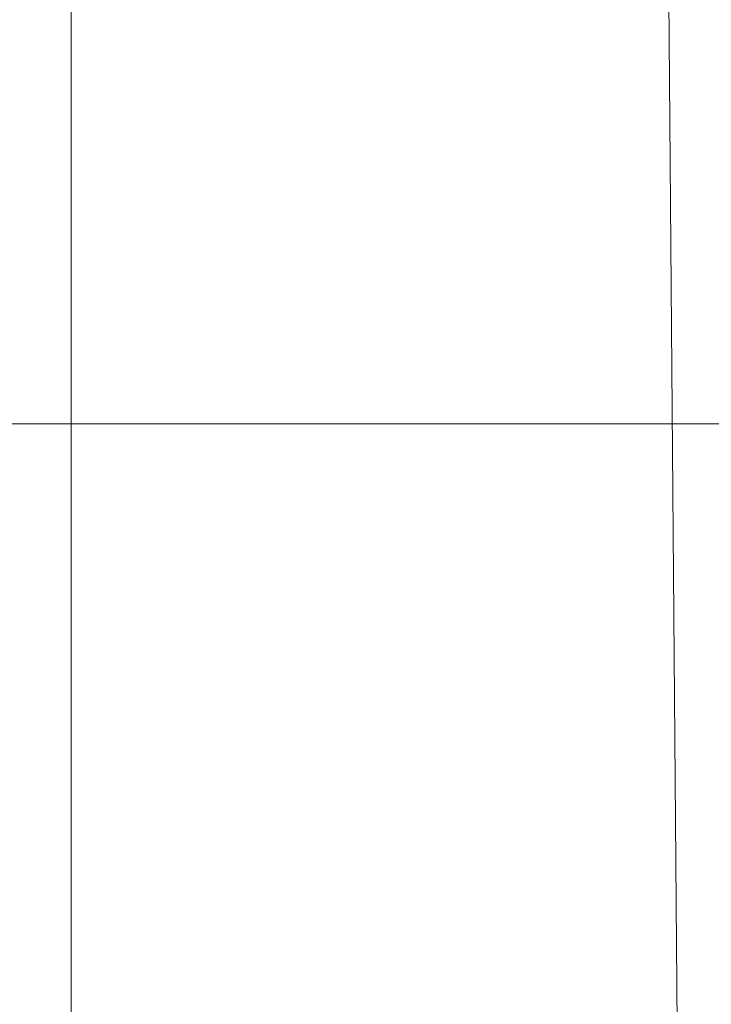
# Model space of a CAD drawing. Extents: x -297 to 573, y -46 to 548.
# Tile 267 of 281: x 325.36 to 327.96, y 392.92 to 396.62. Entities that reach past the tile are written whole.
import ezdxf
from ezdxf.lldxf.tags import DXFTag

# ---------------------------------------------------------------- set-up
doc = ezdxf.new("R2010")
doc.units = 0
doc.layers.get('0').update_dxf_attribs({"lineweight": 35})
doc.layers.add('5_EG-AUSBAU', color=7, linetype='Continuous', lineweight=25)
doc.layers.add('5_EG-HLSE', color=7, linetype='Continuous', lineweight=25)
doc.layers.add('H_Vorlauf_Beschriftung', color=1, linetype='Continuous', lineweight=18, true_color=0xff0000)
tags = doc.linetypes.add('ALL_S14', pattern=[0.002, 0.001, -0.001]).pattern_tags.tags
tags[6:7] = [DXFTag(74, 4), DXFTag(75, 0), DXFTag(340, '0'), DXFTag(46, 1.0), DXFTag(50, 0.0), DXFTag(44, 0.0), DXFTag(45, 0.0)]
tags[4:5] = [DXFTag(74, 4), DXFTag(75, 0), DXFTag(340, '0'), DXFTag(46, 1.0), DXFTag(50, 0.0), DXFTag(44, 0.0), DXFTag(45, 0.0)]

# ---------------------------------------------------------------- blocks, each defined once
blk = doc.blocks.new('Referenz-A07ALD4Q1N', base_point=(-101.907, -12.8362))
at = {"layer": '5_EG-AUSBAU', "color": 0, "lineweight": 13}
blk.add_line((327.4913, 435.1728), (327.8558, 390.1486), dxfattribs=at)
at = {"layer": '5_EG-HLSE', "color": 0, "linetype": 'ALL_S14', "lineweight": 13, "ltscale": 0.13}
blk.add_line((325.5541, 432.6963), (325.5583, 392.6963), dxfattribs=at)
blk = doc.blocks.new('Bauteilbeschriftung-A07ALD8M1N', base_point=(320.647, 385.101))
at = {"color": 0, "linetype": 'ByBlock', "lineweight": -2, "ltscale": 0.18}
blk.add_line((336.4506, 395.101), (320.647, 395.101), dxfattribs=at)

msp = doc.modelspace()

# ---------------------------------------------------------------- block references
at = {"color": 251, "lineweight": 25, "ltscale": 0.25, "true_color": 0x585858}
msp.add_blockref('Referenz-A07ALD4Q1N', (-101.907, -12.8362), dxfattribs=at)
at = {"layer": 'H_Vorlauf_Beschriftung', "ltscale": 0.18}
msp.add_blockref('Bauteilbeschriftung-A07ALD8M1N', (320.647, 385.101), dxfattribs=at)

doc.saveas('drawing.dxf')
